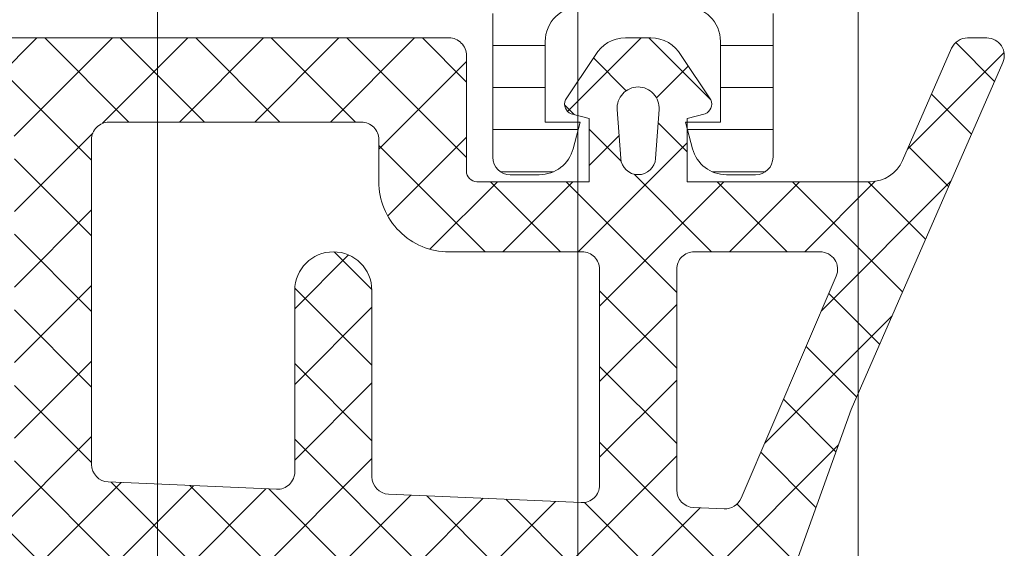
# Model space of a CAD drawing. Header units: millimetres. Extents: x 213386 to 506888, y 183055 to 450952.
# Tile 443 of 656: x 399566 to 399594, y 302144 to 302159. Entities that reach past the tile are written whole.
import ezdxf

# ---------------------------------------------------------------- set-up
doc = ezdxf.new("R2010")
doc.units = ezdxf.units.MM
doc.layers.add('FASÁDA DETAILNÍ', color=255, linetype='Continuous', lineweight=0)
pattern_1 = [(135, (397960.6382589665, 280090.7056870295), (-1.077630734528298, -1.077630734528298), []), (225, (397960.6382589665, 280090.7056870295), (1.077630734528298, -1.077630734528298), [])]

msp = doc.modelspace()

# ---------------------------------------------------------------- hatches: boundary and pattern name
at = {"layer": 'FASÁDA DETAILNÍ'}
h = msp.add_hatch(dxfattribs=at)
h.set_pattern_fill('LINIE', color=256, scale=1.2, angle=180, style=0)
h.set_pattern_definition([(180, (399592.5809322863, 302178.4992352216), (-1.469551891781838e-16, -1.2), [])])
edge = h.paths.add_edge_path()
edge.add_arc((399589.0462359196, 302160.5254627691), 0.2999999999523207, 89.9979246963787, 179.9979247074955)
edge.add_line((399588.7462359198, 302160.5254736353), (399588.7462072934, 302159.7151423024))
edge.add_arc((399588.2462099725, 302159.7151577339), 0.4999973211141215, 269.9976177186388, 359.99823167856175, ccw=False)
edge.add_line((399588.2461891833, 302159.2151604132), (399587.4051169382, 302159.2138398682))
edge.add_arc((399587.4051169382, 302159.0138398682), 0.1999999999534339, 89.99999998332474, 180.0000000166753)
edge.add_line((399587.2051169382, 302159.0138398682), (399587.2051169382, 302154.9138398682))
edge.add_arc((399586.7051169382, 302154.9138398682), 0.5, -90, 0, ccw=False)
edge.add_line((399586.7051169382, 302154.4138398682), (399585.8743677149, 302154.4138398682))
edge.add_arc((399585.8743677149, 302155.4138398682), 1, 194.9999999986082, 269.99999999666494, ccw=False)
edge.add_line((399584.9084418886, 302155.1550208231), (399584.7051169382, 302155.9138398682))
edge.add_line((399584.7051169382, 302155.9138398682), (399585.7051169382, 302155.9138398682))
edge.add_line((399585.7051169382, 302155.9138398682), (399585.7051169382, 302158.2138398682))
edge.add_arc((399584.700990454, 302158.2121306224), 1.004127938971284, 0.09753001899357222, 89.76591227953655)
edge.add_line((399584.7050929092, 302159.2162501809), (399581.705214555, 302159.2162501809))
edge.add_arc((399581.7092429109, 302158.2121308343), 1.004127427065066, 90.22985968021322, 179.9024820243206)
edge.add_line((399580.7051169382, 302158.2138398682), (399580.7051169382, 302155.9138398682))
edge.add_line((399580.7051169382, 302155.9138398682), (399581.7051169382, 302155.9138398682))
edge.add_line((399581.7051169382, 302155.9138398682), (399581.5017919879, 302155.1550208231))
edge.add_arc((399580.5358661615, 302155.4138398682), 1.00000000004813, 270.00000000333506, 345.0000000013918, ccw=False)
edge.add_line((399580.5358661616, 302154.4138398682), (399579.7051169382, 302154.4138398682))
edge.add_arc((399579.7051169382, 302154.9138398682), 0.5, 180, 270, ccw=False)
edge.add_line((399579.2051169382, 302154.9138398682), (399579.2051169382, 302159.0138398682))
edge.add_arc((399579.0009438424, 302159.0121113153), 0.2041804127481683, 0.4850610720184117, 88.84413107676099)
edge.add_line((399579.0050626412, 302159.2162501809), (399553.1636958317, 302159.2162731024))
edge.add_arc((399553.1637112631, 302159.7162704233), 0.4999973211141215, 179.9976177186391, 269.99823167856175, ccw=False)
edge.add_line((399552.6637139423, 302159.7162912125), (399552.6637425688, 302160.5266225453))
edge.add_arc((399552.3637425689, 302160.5266334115), 0.3000000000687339, 359.9979247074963, 449.9979246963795)
edge.add_line((399552.3637534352, 302160.8266334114), (399549.9637550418, 302160.8263883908))
edge.add_arc((399549.9637705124, 302161.326384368), 0.4999959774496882, 179.9976222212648, 269.99822718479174, ccw=False)
edge.add_line((399549.4637745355, 302161.3264051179), (399549.4639011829, 302164.8029466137))
edge.add_arc((399550.4537141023, 302164.6606001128), 0.9999960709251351, 57.270908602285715, 171.8163166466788, ccw=False)
edge.add_line((399550.9943794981, 302165.501833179), (399553.2779885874, 302164.1832807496))
edge.add_arc((399553.5280042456, 302164.6162844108), 0.4999999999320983, 239.9979280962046, 269.9978647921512)
edge.add_line((399553.5279856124, 302164.1162844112), (399587.882254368, 302164.1151980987))
edge.add_arc((399587.8822719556, 302164.6151980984), 0.500000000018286, 269.9979846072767, 299.9979213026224)
edge.add_line((399588.1322562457, 302164.1821763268), (399590.4159608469, 302165.5005633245))
edge.add_arc((399590.9565653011, 302164.6592910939), 0.9999960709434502, 8.179532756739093, 122.72494080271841, ccw=False)
edge.add_line((399591.9463885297, 302164.8015658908), (399591.9462618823, 302161.325024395))
edge.add_arc((399591.446265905, 302161.3250398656), 0.4999959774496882, 269.99762222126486, 359.99822718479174, ccw=False)
edge.add_line((399591.4462451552, 302160.8250438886), (399589.0462467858, 302160.8254627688))
edge = h.paths.add_edge_path(flags=16)
edge.add_line((399564.8551231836, 302161.0157383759), (399564.8551231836, 302162.3157324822))
edge.add_arc((399564.3551268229, 302162.3157361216), 0.4999963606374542, 359.9995829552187, 450.0004170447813)
edge.add_line((399564.3551231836, 302162.8157324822), (399555.5051292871, 302162.8157324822))
edge.add_arc((399555.5051256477, 302162.3157361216), 0.4999963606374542, 89.99958295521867, 180.0004170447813)
edge.add_line((399555.0051292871, 302162.3157324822), (399555.0051292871, 302161.015738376))
edge.add_arc((399555.5051292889, 302161.0157218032), 0.5000000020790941, 179.9981009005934, 269.9999997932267)
edge.add_line((399555.5051292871, 302160.5157218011), (399564.3551231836, 302160.5157218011))
edge.add_arc((399564.3551231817, 302161.0157218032), 0.5000000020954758, 270.0000002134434, 360.0018990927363)
edge = h.paths.add_edge_path(flags=16)
edge.add_arc((399575.0551292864, 302161.0157218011), 0.5, 270, 360)
edge.add_line((399575.5551292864, 302161.0157218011), (399575.5551292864, 302162.3157324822))
edge.add_arc((399575.0551292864, 302162.3157324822), 0.5, 0, 90)
edge.add_line((399575.0551292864, 302162.8157324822), (399566.3551231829, 302162.8157324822))
edge.add_arc((399566.3551231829, 302162.3157324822), 0.5, 90, 180)
edge.add_line((399565.8551231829, 302162.3157324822), (399565.8551231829, 302161.0157218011))
edge.add_arc((399566.3551231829, 302161.0157218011), 0.5, 180, 270)
edge.add_line((399566.3551231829, 302160.5157218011), (399575.0551292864, 302160.5157218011))
edge = h.paths.add_edge_path(flags=16)
edge.add_arc((399577.055125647, 302162.3157361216), 0.4999963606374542, 89.99958295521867, 180.0004170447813)
edge.add_line((399576.5551292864, 302162.3157324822), (399576.5551292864, 302161.015738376))
edge.add_arc((399577.0551292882, 302161.0157218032), 0.5000000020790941, 179.9981009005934, 269.9999997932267)
edge.add_line((399577.0551292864, 302160.5157218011), (399585.9051384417, 302160.5157218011))
edge.add_arc((399585.9051384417, 302161.0157065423), 0.4999847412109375, 270, 360)
edge.add_line((399586.4051231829, 302161.0157065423), (399586.4051231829, 302162.3157172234))
edge.add_arc((399585.9051079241, 302162.3157172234), 0.5000152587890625, 0, 90)
edge.add_line((399585.9051079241, 302162.8157324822), (399577.0551292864, 302162.8157324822))
h = msp.add_hatch(dxfattribs=at)
h.set_pattern_fill('ANSI37', color=256, scale=0.48, angle=90, style=0)
h.set_pattern_definition(pattern_1)
edge = h.paths.add_edge_path(flags=16)
edge.add_line((399582.8575962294, 302154.8805672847), (399582.7578522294, 302156.2734212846))
edge.add_arc((399583.356319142, 302156.3162787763), 0.5999995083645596, 89.99999165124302, 184.0960805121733, ccw=False)
edge.add_arc((399583.3563193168, 302156.3162787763), 0.5999995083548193, -4.096080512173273, 90.00000834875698, ccw=False)
edge.add_line((399583.9547862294, 302156.2734212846), (399583.8550422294, 302154.8805672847))
edge.add_arc((399583.3563192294, 302154.9162817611), 0.5000001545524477, 184.0960643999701, 355.90393560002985, ccw=False)
edge = h.paths.add_edge_path(flags=16)
edge.add_arc((399584.9563158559, 302151.7162736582), 0.4999996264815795, 89.99995719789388, 180.0000428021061, ccw=False)
edge.add_line((399584.9563162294, 302152.2162732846), (399588.5500012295, 302152.2162732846))
edge.add_arc((399588.5500012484, 302151.7162729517), 0.5000003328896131, -23.218026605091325, 90.00000216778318, ccw=False)
edge.add_line((399589.0095072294, 302151.5191572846), (399586.2936292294, 302145.1880552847))
edge.add_arc((399585.8341238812, 302145.3851712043), 0.4999998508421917, 267.4998893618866, 336.7819182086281, ccw=False)
edge.add_line((399585.8123132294, 302144.8856472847), (399584.9345062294, 302144.9239732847))
edge.add_arc((399584.9563157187, 302145.4234968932), 0.4999994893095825, 179.9999551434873, 267.50002088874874, ccw=False)
edge.add_line((399584.4563162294, 302145.4234972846), (399584.4563162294, 302151.7162732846))
edge = h.paths.add_edge_path(flags=16)
edge.add_line((399559.4023972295, 302146.3081112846), (399555.2537272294, 302155.2049642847))
edge.add_arc((399555.7068809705, 302155.4162734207), 0.4999998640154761, 89.99997033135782, 205.0000079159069, ccw=False)
edge.add_line((399555.7068812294, 302155.9162732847), (399565.0563162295, 302155.9162732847))
edge.add_arc((399565.056316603, 302155.4162736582), 0.4999996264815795, -4.280210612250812e-05, 90.00004280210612, ccw=False)
edge.add_line((399565.5563162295, 302155.4162732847), (399565.5563162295, 302146.2923502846))
edge.add_arc((399565.0563161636, 302146.2923504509), 0.5000000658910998, 267.4999727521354, 359.9999809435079, ccw=False)
edge.add_line((399565.0345062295, 302145.7928262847), (399559.8337422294, 302146.0198962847))
edge.add_arc((399559.8555519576, 302146.5194216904), 0.5000012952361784, 205.0000919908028, 267.50000253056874, ccw=False)
edge = h.paths.add_edge_path(flags=16)
edge.add_arc((399568.2563158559, 302155.4162736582), 0.4999996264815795, 89.99995719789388, 180.0000428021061, ccw=False)
edge.add_line((399568.2563162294, 302155.9162732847), (399575.4563162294, 302155.9162732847))
edge.add_arc((399575.4563166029, 302155.4162736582), 0.4999996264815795, -4.280210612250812e-05, 90.00004280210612, ccw=False)
edge.add_line((399575.9563162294, 302155.4162732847), (399575.9563162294, 302154.2162732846))
edge.add_arc((399577.9563147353, 302154.2162717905), 1.99999850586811, 179.9999571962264, 270.0000428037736)
edge.add_line((399577.9563162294, 302152.2162732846), (399581.7563162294, 302152.2162732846))
edge.add_arc((399581.7563166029, 302151.7162736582), 0.4999996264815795, -4.280210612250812e-05, 90.00004280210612, ccw=False)
edge.add_line((399582.2563162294, 302151.7162732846), (399582.2563162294, 302145.5632122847))
edge.add_arc((399581.7563161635, 302145.5632124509), 0.5000000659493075, 267.4999727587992, 359.999980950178, ccw=False)
edge.add_line((399581.7345062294, 302145.0636882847), (399576.2345062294, 302145.3038232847))
edge.add_arc((399576.2563157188, 302145.8033468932), 0.4999994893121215, 179.9999551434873, 267.5000208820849, ccw=False)
edge.add_line((399575.7563162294, 302145.8033472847), (399575.7563162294, 302151.1162732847))
edge.add_arc((399574.6563162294, 302151.1162732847), 1.099999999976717, 0, 180)
edge.add_line((399573.5563162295, 302151.1162732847), (399573.5563162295, 302145.9430622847))
edge.add_arc((399573.0563161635, 302145.943062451), 0.5000000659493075, 267.49997275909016, 359.9999809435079, ccw=False)
edge.add_line((399573.0345062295, 302145.4435382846), (399568.2345062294, 302145.6531112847))
edge.add_arc((399568.2563157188, 302146.1526348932), 0.4999994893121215, 179.9999551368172, 267.5000208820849, ccw=False)
edge.add_line((399567.7563162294, 302146.1526352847), (399567.7563162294, 302155.4162732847))
edge = h.paths.add_edge_path()
edge.add_line((399553.0432632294, 302154.0298162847), (399557.1411122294, 302145.2419502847))
edge.add_ellipse((399559.8600375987, 302146.5098077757), major_axis=(-3.000002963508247, 0), ratio=1, start_angle=25.00003062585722, end_angle=87.49994116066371)
edge.add_line((399559.7291762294, 302143.5126602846), (399560.3781262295, 302143.4843262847))
edge.add_ellipse((399560.3563167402, 302142.9848026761), major_axis=(-0.4999994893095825, 0), ratio=1, start_angle=179.9999551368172, end_angle=267.50002088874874, ccw=False)
edge.add_line((399560.8563162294, 302142.9848022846), (399560.8563162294, 302142.0162732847))
edge.add_ellipse((399560.9563161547, 302142.01627321), major_axis=(-0.09999992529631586, 0), ratio=1, start_angle=-4.278876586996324e-05, end_angle=90.00004278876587)
edge.add_line((399560.9563162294, 302141.9162732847), (399561.5563162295, 302141.9162732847))
edge.add_ellipse((399561.5563163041, 302142.01627321), major_axis=(-0.09999992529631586, 0), ratio=1, start_angle=89.99995721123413, end_angle=180.0000427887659)
edge.add_line((399561.6563162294, 302142.0162732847), (399561.6563162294, 302142.9193112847))
edge.add_ellipse((399562.1563162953, 302142.9193111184), major_axis=(-0.5000000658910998, 0), ratio=1, start_angle=267.4999727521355, end_angle=359.9999809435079, ccw=False)
edge.add_line((399562.1781262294, 302143.4188352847), (399571.0784202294, 302143.0249972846))
edge.add_ellipse((399571.0563161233, 302142.5254860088), major_axis=(-0.5000001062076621, 0), ratio=1, start_angle=179.9999170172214, end_angle=267.46623077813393, ccw=False)
edge.add_line((399571.5563162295, 302142.5254852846), (399571.5563162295, 302141.9162732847))
edge.add_ellipse((399571.6563161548, 302141.91627321), major_axis=(-0.0999999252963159, 0), ratio=1, start_angle=-4.28221165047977e-05, end_angle=90.00004278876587)
edge.add_line((399571.6563162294, 302141.8162732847), (399572.2563162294, 302141.8162732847))
edge.add_ellipse((399572.2563163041, 302141.91627321), major_axis=(-0.09999992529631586, 0), ratio=1, start_angle=89.99995721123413, end_angle=180.0000428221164)
edge.add_line((399572.3563162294, 302141.9162732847), (399572.3563162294, 302142.4458352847))
edge.add_ellipse((399572.8563167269, 302142.4458355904), major_axis=(-0.5000004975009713, 0), ratio=1, start_angle=-92.53369799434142, end_angle=3.5038035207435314e-05, ccw=False)
edge.add_line((399572.8784202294, 302142.9453472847), (399584.4186452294, 302142.4346912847))
edge.add_ellipse((399584.396835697, 302141.935166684), major_axis=(-0.5000004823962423, 0), ratio=1, start_angle=176.7829426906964, end_angle=267.50002091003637, ccw=False)
edge.add_line((399584.8960482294, 302141.9071072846), (399584.6074852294, 302136.7733642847))
edge.add_ellipse((399584.1970672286, 302136.8889197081), major_axis=(-0.4263754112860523, 0), ratio=1, start_angle=20.758972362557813, end_angle=164.2751455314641, ccw=False)
edge.add_line((399583.7983722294, 302136.7377962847), (399583.7996122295, 302136.9703992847))
edge.add_line((399583.7996122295, 302136.9703992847), (399584.0977502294, 302138.8529782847))
edge.add_line((399584.0977502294, 302138.8529782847), (399583.6973242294, 302141.7022632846))
edge.add_ellipse((399583.4002436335, 302141.6605126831), major_axis=(-0.2999999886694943, 0), ratio=1, start_angle=187.9997440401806, end_angle=304.5977463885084)
edge.add_ellipse((399584.9333570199, 302139.4379415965), major_axis=(-3.000047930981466, 0), ratio=1, start_angle=-55.40235871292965, end_angle=18.00842458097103)
edge.add_line((399582.0802782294, 302138.5104562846), (399582.7138542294, 302136.2555652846))
edge.add_ellipse((399583.4890667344, 302136.4164948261), major_axis=(-0.791740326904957, 0), ratio=1, start_angle=11.72768979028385, end_angle=83.20165374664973)
edge.add_line((399583.3953442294, 302135.6303212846), (399584.4535542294, 302135.6291002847))
edge.add_ellipse((399584.3244299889, 302136.8081865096), major_axis=(-1.186135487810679, 0), ratio=1, start_angle=96.2496781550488, end_angle=161.3444235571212)
edge.add_line((399585.4482442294, 302136.4287672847), (399586.5425772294, 302139.6701072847))
edge.add_line((399586.5425772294, 302139.6701072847), (399589.4323552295, 302147.7199022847))
edge.add_line((399589.4323552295, 302147.7199022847), (399593.7651642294, 302157.6177792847))
edge.add_ellipse((399593.3061552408, 302157.8160493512), major_axis=(-0.5000002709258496, 0), ratio=1, start_angle=156.6379505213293, end_angle=269.933423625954)
edge.add_line((399593.3067362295, 302158.3160492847), (399592.7600352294, 302158.3166842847))
edge.add_ellipse((399592.7594549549, 302157.8166841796), major_axis=(-0.5000004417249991, 0), ratio=1, start_angle=269.9335054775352, end_angle=336.0791754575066)
edge.add_line((399592.3024012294, 302158.0194212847), (399590.9006452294, 302154.8154182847))
edge.add_ellipse((399589.9845041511, 302155.2162726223), major_axis=(-0.9999993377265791, 0), ratio=1, start_angle=89.99994719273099, end_angle=156.3683852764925, ccw=False)
edge.add_line((399589.9845032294, 302154.2162732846), (399584.7565612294, 302154.2162732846))
edge.add_line((399584.7565612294, 302154.2162732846), (399584.7565522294, 302156.0157522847))
edge.add_line((399584.7565522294, 302156.0157522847), (399585.2713532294, 302156.1536942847))
edge.add_ellipse((399585.1565879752, 302156.4308483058), major_axis=(-0.2999756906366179, 0), ratio=1, start_angle=112.4937002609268, end_angle=202.5035666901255)
edge.add_line((399585.4337222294, 302156.5456612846), (399584.5845552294, 302157.8157882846))
edge.add_ellipse((399583.7186910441, 302157.3160675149), major_axis=(-0.9997207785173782, 0), ratio=1, start_angle=209.9907606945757, end_angle=270.0076118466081)
edge.add_line((399583.7185582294, 302158.3157882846), (399582.9941972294, 302158.3157572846))
edge.add_ellipse((399582.9944052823, 302157.3160194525), major_axis=(-0.9997378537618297, 0), ratio=1, start_angle=270.0119236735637, end_angle=330.0086750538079)
edge.add_line((399582.1285312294, 302157.8157572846), (399581.2793642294, 302156.5456612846))
edge.add_ellipse((399581.5565117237, 302156.4308493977), major_axis=(-0.2999875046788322, 0), ratio=1, start_angle=-22.50240615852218, end_angle=67.501396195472)
edge.add_line((399581.4417182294, 302156.1536942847), (399581.9565342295, 302156.0157222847))
edge.add_line((399581.9565342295, 302156.0157222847), (399581.9565422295, 302154.2162732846))
edge.add_line((399581.9565422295, 302154.2162732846), (399578.7563152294, 302154.2162732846))
edge.add_ellipse((399578.7563150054, 302154.5162730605), major_axis=(-0.2999997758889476, 0), ratio=1, start_angle=-4.281099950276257e-05, end_angle=90.00004278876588, ccw=False)
edge.add_line((399578.4563152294, 302154.5162732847), (399578.4563152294, 302157.8162692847))
edge.add_ellipse((399577.9563156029, 302157.8162696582), major_axis=(-0.4999996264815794, 0), ratio=1, start_angle=179.9999571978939, end_angle=270.0000428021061)
edge.add_line((399577.9563152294, 302158.3162692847), (399551.0586932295, 302158.3162692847))
edge.add_line((399551.0586932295, 302158.3162692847), (399550.1635752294, 302156.7658772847))
edge.add_ellipse((399550.5965877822, 302156.5158771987), major_axis=(-0.4999999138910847, 0), ratio=1, start_angle=-30.00001708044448, end_angle=89.99993665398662)
edge.add_line((399550.5965872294, 302156.0158772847), (399550.5965872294, 302154.3185062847))
edge.add_line((399550.5965872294, 302154.3185062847), (399552.5901092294, 302154.3185062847))
edge.add_ellipse((399552.590109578, 302153.8185060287), major_axis=(-0.5000002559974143, 0), ratio=1, start_angle=205.000128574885, end_angle=270.000039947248, ccw=False)
h = msp.add_hatch(dxfattribs=at)
h.set_pattern_fill('ANSI37', color=256, scale=0.48, angle=90, style=0)
h.set_pattern_definition(pattern_1)
edge = h.paths.add_edge_path(flags=16)
edge.add_line((399582.8575962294, 302154.8805671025), (399582.7578522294, 302156.2734211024))
edge.add_arc((399583.356319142, 302156.3162785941), 0.5999995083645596, 89.99999165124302, 184.0960805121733, ccw=False)
edge.add_arc((399583.3563193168, 302156.3162785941), 0.5999995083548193, -4.096080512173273, 90.00000834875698, ccw=False)
edge.add_line((399583.9547862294, 302156.2734211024), (399583.8550422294, 302154.8805671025))
edge.add_arc((399583.3563192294, 302154.9162815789), 0.5000001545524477, 184.0960643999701, 355.90393560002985, ccw=False)
edge = h.paths.add_edge_path(flags=16)
edge.add_arc((399584.9563158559, 302151.716273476), 0.4999996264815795, 89.99995719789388, 180.0000428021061, ccw=False)
edge.add_line((399584.9563162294, 302152.2162731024), (399588.5500012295, 302152.2162731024))
edge.add_arc((399588.5500012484, 302151.7162727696), 0.5000003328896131, -23.218026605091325, 90.00000216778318, ccw=False)
edge.add_line((399589.0095072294, 302151.5191571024), (399586.2936292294, 302145.1880551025))
edge.add_arc((399585.8341238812, 302145.3851710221), 0.4999998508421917, 267.4998893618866, 336.7819182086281, ccw=False)
edge.add_line((399585.8123132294, 302144.8856471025), (399584.9345062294, 302144.9239731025))
edge.add_arc((399584.9563157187, 302145.423496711), 0.4999994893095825, 179.9999551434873, 267.50002088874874, ccw=False)
edge.add_line((399584.4563162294, 302145.4234971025), (399584.4563162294, 302151.7162731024))
edge = h.paths.add_edge_path(flags=16)
edge.add_line((399559.4023972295, 302146.3081111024), (399555.2537272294, 302155.2049641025))
edge.add_arc((399555.7068809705, 302155.4162732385), 0.4999998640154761, 89.99997033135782, 205.0000079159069, ccw=False)
edge.add_line((399555.7068812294, 302155.9162731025), (399565.0563162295, 302155.9162731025))
edge.add_arc((399565.056316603, 302155.416273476), 0.4999996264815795, -4.280210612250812e-05, 90.00004280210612, ccw=False)
edge.add_line((399565.5563162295, 302155.4162731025), (399565.5563162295, 302146.2923501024))
edge.add_arc((399565.0563161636, 302146.2923502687), 0.5000000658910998, 267.4999727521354, 359.9999809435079, ccw=False)
edge.add_line((399565.0345062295, 302145.7928261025), (399559.8337422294, 302146.0198961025))
edge.add_arc((399559.8555519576, 302146.5194215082), 0.5000012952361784, 205.0000919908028, 267.50000253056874, ccw=False)
edge = h.paths.add_edge_path(flags=16)
edge.add_arc((399568.2563158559, 302155.416273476), 0.4999996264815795, 89.99995719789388, 180.0000428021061, ccw=False)
edge.add_line((399568.2563162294, 302155.9162731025), (399575.4563162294, 302155.9162731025))
edge.add_arc((399575.4563166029, 302155.416273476), 0.4999996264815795, -4.280210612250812e-05, 90.00004280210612, ccw=False)
edge.add_line((399575.9563162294, 302155.4162731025), (399575.9563162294, 302154.2162731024))
edge.add_arc((399577.9563147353, 302154.2162716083), 1.99999850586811, 179.9999571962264, 270.0000428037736)
edge.add_line((399577.9563162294, 302152.2162731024), (399581.7563162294, 302152.2162731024))
edge.add_arc((399581.7563166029, 302151.716273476), 0.4999996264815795, -4.280210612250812e-05, 90.00004280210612, ccw=False)
edge.add_line((399582.2563162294, 302151.7162731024), (399582.2563162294, 302145.5632121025))
edge.add_arc((399581.7563161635, 302145.5632122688), 0.5000000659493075, 267.4999727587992, 359.999980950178, ccw=False)
edge.add_line((399581.7345062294, 302145.0636881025), (399576.2345062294, 302145.3038231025))
edge.add_arc((399576.2563157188, 302145.803346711), 0.4999994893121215, 179.9999551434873, 267.5000208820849, ccw=False)
edge.add_line((399575.7563162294, 302145.8033471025), (399575.7563162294, 302151.1162731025))
edge.add_arc((399574.6563162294, 302151.1162731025), 1.099999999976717, 0, 180)
edge.add_line((399573.5563162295, 302151.1162731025), (399573.5563162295, 302145.9430621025))
edge.add_arc((399573.0563161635, 302145.9430622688), 0.5000000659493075, 267.49997275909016, 359.9999809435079, ccw=False)
edge.add_line((399573.0345062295, 302145.4435381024), (399568.2345062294, 302145.6531111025))
edge.add_arc((399568.2563157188, 302146.152634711), 0.4999994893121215, 179.9999551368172, 267.5000208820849, ccw=False)
edge.add_line((399567.7563162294, 302146.1526351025), (399567.7563162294, 302155.4162731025))
edge = h.paths.add_edge_path()
edge.add_line((399553.0432632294, 302154.0298161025), (399557.1411122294, 302145.2419501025))
edge.add_ellipse((399559.8600375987, 302146.5098075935), major_axis=(-3.000002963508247, 0), ratio=1, start_angle=25.00003062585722, end_angle=87.49994116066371)
edge.add_line((399559.7291762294, 302143.5126601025), (399560.3781262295, 302143.4843261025))
edge.add_ellipse((399560.3563167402, 302142.9848024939), major_axis=(-0.4999994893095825, 0), ratio=1, start_angle=179.9999551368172, end_angle=267.50002088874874, ccw=False)
edge.add_line((399560.8563162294, 302142.9848021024), (399560.8563162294, 302142.0162731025))
edge.add_ellipse((399560.9563161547, 302142.0162730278), major_axis=(-0.09999992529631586, 0), ratio=1, start_angle=-4.278876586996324e-05, end_angle=90.00004278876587)
edge.add_line((399560.9563162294, 302141.9162731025), (399561.5563162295, 302141.9162731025))
edge.add_ellipse((399561.5563163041, 302142.0162730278), major_axis=(-0.09999992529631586, 0), ratio=1, start_angle=89.99995721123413, end_angle=180.0000427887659)
edge.add_line((399561.6563162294, 302142.0162731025), (399561.6563162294, 302142.9193111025))
edge.add_ellipse((399562.1563162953, 302142.9193109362), major_axis=(-0.5000000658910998, 0), ratio=1, start_angle=267.4999727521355, end_angle=359.9999809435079, ccw=False)
edge.add_line((399562.1781262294, 302143.4188351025), (399571.0784202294, 302143.0249971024))
edge.add_ellipse((399571.0563161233, 302142.5254858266), major_axis=(-0.5000001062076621, 0), ratio=1, start_angle=179.9999170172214, end_angle=267.46623077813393, ccw=False)
edge.add_line((399571.5563162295, 302142.5254851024), (399571.5563162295, 302141.9162731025))
edge.add_ellipse((399571.6563161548, 302141.9162730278), major_axis=(-0.0999999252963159, 0), ratio=1, start_angle=-4.28221165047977e-05, end_angle=90.00004278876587)
edge.add_line((399571.6563162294, 302141.8162731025), (399572.2563162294, 302141.8162731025))
edge.add_ellipse((399572.2563163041, 302141.9162730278), major_axis=(-0.09999992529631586, 0), ratio=1, start_angle=89.99995721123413, end_angle=180.0000428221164)
edge.add_line((399572.3563162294, 302141.9162731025), (399572.3563162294, 302142.4458351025))
edge.add_ellipse((399572.8563167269, 302142.4458354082), major_axis=(-0.5000004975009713, 0), ratio=1, start_angle=-92.53369799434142, end_angle=3.5038035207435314e-05, ccw=False)
edge.add_line((399572.8784202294, 302142.9453471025), (399584.4186452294, 302142.4346911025))
edge.add_ellipse((399584.396835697, 302141.9351665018), major_axis=(-0.5000004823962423, 0), ratio=1, start_angle=176.7829426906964, end_angle=267.50002091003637, ccw=False)
edge.add_line((399584.8960482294, 302141.9071071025), (399584.6074852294, 302136.7733641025))
edge.add_ellipse((399584.1970672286, 302136.888919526), major_axis=(-0.4263754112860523, 0), ratio=1, start_angle=20.758972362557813, end_angle=164.2751455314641, ccw=False)
edge.add_line((399583.7983722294, 302136.7377961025), (399583.7996122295, 302136.9703991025))
edge.add_line((399583.7996122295, 302136.9703991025), (399584.0977502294, 302138.8529781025))
edge.add_line((399584.0977502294, 302138.8529781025), (399583.6973242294, 302141.7022631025))
edge.add_ellipse((399583.4002436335, 302141.6605125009), major_axis=(-0.2999999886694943, 0), ratio=1, start_angle=187.9997440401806, end_angle=304.5977463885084)
edge.add_ellipse((399584.9333570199, 302139.4379414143), major_axis=(-3.000047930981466, 0), ratio=1, start_angle=-55.40235871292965, end_angle=18.00842458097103)
edge.add_line((399582.0802782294, 302138.5104561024), (399582.7138542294, 302136.2555651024))
edge.add_ellipse((399583.4890667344, 302136.4164946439), major_axis=(-0.791740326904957, 0), ratio=1, start_angle=11.72768979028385, end_angle=83.20165374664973)
edge.add_line((399583.3953442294, 302135.6303211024), (399584.4535542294, 302135.6291001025))
edge.add_ellipse((399584.3244299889, 302136.8081863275), major_axis=(-1.186135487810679, 0), ratio=1, start_angle=96.2496781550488, end_angle=161.3444235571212)
edge.add_line((399585.4482442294, 302136.4287671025), (399586.5425772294, 302139.6701071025))
edge.add_line((399586.5425772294, 302139.6701071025), (399589.4323552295, 302147.7199021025))
edge.add_line((399589.4323552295, 302147.7199021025), (399593.7651642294, 302157.6177791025))
edge.add_ellipse((399593.3061552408, 302157.816049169), major_axis=(-0.5000002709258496, 0), ratio=1, start_angle=156.6379505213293, end_angle=269.933423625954)
edge.add_line((399593.3067362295, 302158.3160491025), (399592.7600352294, 302158.3166841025))
edge.add_ellipse((399592.7594549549, 302157.8166839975), major_axis=(-0.5000004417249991, 0), ratio=1, start_angle=269.9335054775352, end_angle=336.0791754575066)
edge.add_line((399592.3024012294, 302158.0194211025), (399590.9006452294, 302154.8154181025))
edge.add_ellipse((399589.9845041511, 302155.2162724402), major_axis=(-0.9999993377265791, 0), ratio=1, start_angle=89.99994719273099, end_angle=156.3683852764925, ccw=False)
edge.add_line((399589.9845032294, 302154.2162731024), (399584.7565612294, 302154.2162731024))
edge.add_line((399584.7565612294, 302154.2162731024), (399584.7565522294, 302156.0157521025))
edge.add_line((399584.7565522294, 302156.0157521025), (399585.2713532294, 302156.1536941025))
edge.add_ellipse((399585.1565879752, 302156.4308481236), major_axis=(-0.2999756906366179, 0), ratio=1, start_angle=112.4937002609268, end_angle=202.5035666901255)
edge.add_line((399585.4337222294, 302156.5456611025), (399584.5845552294, 302157.8157881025))
edge.add_ellipse((399583.7186910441, 302157.3160673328), major_axis=(-0.9997207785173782, 0), ratio=1, start_angle=209.9907606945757, end_angle=270.0076118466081)
edge.add_line((399583.7185582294, 302158.3157881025), (399582.9941972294, 302158.3157571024))
edge.add_ellipse((399582.9944052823, 302157.3160192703), major_axis=(-0.9997378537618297, 0), ratio=1, start_angle=270.0119236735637, end_angle=330.0086750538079)
edge.add_line((399582.1285312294, 302157.8157571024), (399581.2793642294, 302156.5456611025))
edge.add_ellipse((399581.5565117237, 302156.4308492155), major_axis=(-0.2999875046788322, 0), ratio=1, start_angle=-22.50240615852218, end_angle=67.501396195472)
edge.add_line((399581.4417182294, 302156.1536941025), (399581.9565342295, 302156.0157221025))
edge.add_line((399581.9565342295, 302156.0157221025), (399581.9565422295, 302154.2162731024))
edge.add_line((399581.9565422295, 302154.2162731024), (399578.7563152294, 302154.2162731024))
edge.add_ellipse((399578.7563150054, 302154.5162728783), major_axis=(-0.2999997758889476, 0), ratio=1, start_angle=-4.281099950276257e-05, end_angle=90.00004278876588, ccw=False)
edge.add_line((399578.4563152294, 302154.5162731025), (399578.4563152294, 302157.8162691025))
edge.add_ellipse((399577.9563156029, 302157.816269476), major_axis=(-0.4999996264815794, 0), ratio=1, start_angle=179.9999571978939, end_angle=270.0000428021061)
edge.add_line((399577.9563152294, 302158.3162691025), (399551.0586932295, 302158.3162691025))
edge.add_line((399551.0586932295, 302158.3162691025), (399550.1635752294, 302156.7658771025))
edge.add_ellipse((399550.5965877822, 302156.5158770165), major_axis=(-0.4999999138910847, 0), ratio=1, start_angle=-30.00001708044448, end_angle=89.99993665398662)
edge.add_line((399550.5965872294, 302156.0158771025), (399550.5965872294, 302154.3185061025))
edge.add_line((399550.5965872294, 302154.3185061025), (399552.5901092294, 302154.3185061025))
edge.add_ellipse((399552.590109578, 302153.8185058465), major_axis=(-0.5000002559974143, 0), ratio=1, start_angle=205.000128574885, end_angle=270.000039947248, ccw=False)

# ---------------------------------------------------------------- linework, layer by layer
for p, q in [((399569.6382310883, 302119.0417735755), (399569.6382310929, 307967.1544280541)), ((399569.6382310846, 302119.0417735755), (399569.6382310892, 307967.1544280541)), ((399581.6382310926, 307967.1544280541), (399581.638231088, 302119.0417735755)), ((399581.6382310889, 307967.1544280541), (399581.6382310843, 302119.0417735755)), ((399589.638231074, 284297.1544280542), (399589.6382310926, 307967.1544280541)), ((399589.6382310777, 293752.6545279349), (399589.6382310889, 307967.1544280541)), ((399569.6382294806, 302119.0417735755), (399569.6382274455, 303317.1544282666)), ((399581.6382274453, 303317.1544282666), (399581.6382294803, 302119.0417735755)), ((399589.6382310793, 301177.6545368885), (399589.6382274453, 303317.1544282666))]:
    msp.add_line(p, q, dxfattribs=at)
for points in [[(399581.705214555, 302159.2162501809, 0.4125410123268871), (399580.7051169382, 302158.2138398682), (399580.7051169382, 302155.9138398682), (399581.7051169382, 302155.9138398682), (399581.5017919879, 302155.1550208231, -0.3394542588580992), (399580.5358661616, 302154.4138398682), (399579.7051169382, 302154.4138398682, -0.414213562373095), (399579.2051169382, 302154.9138398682), (399579.2051169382, 302159.0138398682, 0.4058498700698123)], [(399587.2051169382, 302159.0138398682), (399587.2051169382, 302154.9138398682, -0.414213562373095), (399586.7051169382, 302154.4138398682), (399585.8743677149, 302154.4138398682, -0.3394542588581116), (399584.9084418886, 302155.1550208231), (399584.7051169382, 302155.9138398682), (399585.7051169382, 302155.9138398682), (399585.7051169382, 302158.2138398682, 0.4125193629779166), (399584.7050929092, 302159.2162501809)]]:
    msp.add_lwpolyline(points, format="xyb", dxfattribs=at)
at = {"layer": 'FASÁDA DETAILNÍ', "extrusion": (0, 0, -1)}
for points in [[(-399586.5425772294, 302139.6701072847), (-399589.4323552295, 302147.7199022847), (-399593.7651642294, 302157.6177792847), (-399593.7651642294, 302157.6177792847, -0.538982), (-399593.3067362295, 302158.3160492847), (-399592.7600352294, 302158.3166842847), (-399592.7600352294, 302158.3166842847, -0.296905), (-399592.3024012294, 302158.0194212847), (-399590.9006452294, 302154.8154182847), (-399590.9006452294, 302154.8154182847, 0.297963), (-399589.9845032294, 302154.2162732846), (-399584.7565612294, 302154.2162732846), (-399584.7565522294, 302156.0157522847), (-399585.2713532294, 302156.1536942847), (-399585.2713532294, 302156.1536942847, -0.414264), (-399585.4337222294, 302156.5456612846), (-399584.5845552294, 302157.8157882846), (-399584.5845552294, 302157.8157882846, -0.268028), (-399583.7185582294, 302158.3157882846), (-399582.9941972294, 302158.3157572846), (-399582.9941972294, 302158.3157572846, -0.267934), (-399582.1285312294, 302157.8157572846), (-399581.2793642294, 302156.5456612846), (-399581.2793642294, 302156.5456612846, -0.414233), (-399581.4417182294, 302156.1536942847), (-399581.9565342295, 302156.0157222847), (-399581.9565422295, 302154.2162732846), (-399578.7563152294, 302154.2162732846), (-399578.7563152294, 302154.2162732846, 0.414214), (-399578.4563152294, 302154.5162732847), (-399578.4563152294, 302157.8162692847), (-399578.4563152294, 302157.8162692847, -0.414214), (-399577.9563152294, 302158.3162692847), (-399551.0586932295, 302158.3162692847)], [(-399586.5425772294, 302139.6701071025), (-399589.4323552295, 302147.7199021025), (-399593.7651642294, 302157.6177791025), (-399593.7651642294, 302157.6177791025, -0.538982), (-399593.3067362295, 302158.3160491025), (-399592.7600352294, 302158.3166841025), (-399592.7600352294, 302158.3166841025, -0.296905), (-399592.3024012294, 302158.0194211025), (-399590.9006452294, 302154.8154181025), (-399590.9006452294, 302154.8154181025, 0.297963), (-399589.9845032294, 302154.2162731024), (-399584.7565612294, 302154.2162731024), (-399584.7565522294, 302156.0157521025), (-399585.2713532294, 302156.1536941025), (-399585.2713532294, 302156.1536941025, -0.414264), (-399585.4337222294, 302156.5456611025), (-399584.5845552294, 302157.8157881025), (-399584.5845552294, 302157.8157881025, -0.268028), (-399583.7185582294, 302158.3157881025), (-399582.9941972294, 302158.3157571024), (-399582.9941972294, 302158.3157571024, -0.267934), (-399582.1285312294, 302157.8157571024), (-399581.2793642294, 302156.5456611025), (-399581.2793642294, 302156.5456611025, -0.414233), (-399581.4417182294, 302156.1536941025), (-399581.9565342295, 302156.0157221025), (-399581.9565422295, 302154.2162731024), (-399578.7563152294, 302154.2162731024), (-399578.7563152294, 302154.2162731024, 0.414214), (-399578.4563152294, 302154.5162731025), (-399578.4563152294, 302157.8162691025), (-399578.4563152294, 302157.8162691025, -0.414214), (-399577.9563152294, 302158.3162691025), (-399551.0586932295, 302158.3162691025)]]:
    msp.add_lwpolyline(points, format="xyb", dxfattribs=at)
at = {"layer": 'FASÁDA DETAILNÍ'}
for points in [[(399582.8575962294, 302154.8805672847), (399582.7578522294, 302156.2734212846), (399582.7578522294, 302156.2734212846, -0.435311), (399583.3563192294, 302156.9162782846, -0.435311), (399583.9547862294, 302156.2734212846), (399583.8550422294, 302154.8805672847), (399583.8550422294, 302154.8805672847, -0.930949), (399582.8575962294, 302154.8805672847)], [(399582.8575962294, 302154.8805671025), (399582.7578522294, 302156.2734211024), (399582.7578522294, 302156.2734211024, -0.435311), (399583.3563192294, 302156.9162781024, -0.435311), (399583.9547862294, 302156.2734211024), (399583.8550422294, 302154.8805671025), (399583.8550422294, 302154.8805671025, -0.930949), (399582.8575962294, 302154.8805671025)], [(399567.7563162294, 302155.4162732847, -0.414214), (399568.2563162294, 302155.9162732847), (399575.4563162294, 302155.9162732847), (399575.4563162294, 302155.9162732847, -0.414214), (399575.9563162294, 302155.4162732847), (399575.9563162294, 302154.2162732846), (399575.9563162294, 302154.2162732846, 0.414214), (399577.9563162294, 302152.2162732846), (399581.7563162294, 302152.2162732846), (399581.7563162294, 302152.2162732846, -0.414214), (399582.2563162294, 302151.7162732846), (399582.2563162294, 302145.5632122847), (399582.2563162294, 302145.5632122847, -0.427052), (399581.7345062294, 302145.0636882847), (399576.2345062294, 302145.3038232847), (399576.2345062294, 302145.3038232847, -0.401491), (399575.7563162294, 302145.8033472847), (399575.7563162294, 302151.1162732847), (399575.7563162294, 302151.1162732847, 1), (399573.5563162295, 302151.1162732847), (399573.5563162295, 302145.9430622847), (399573.5563162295, 302145.9430622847, -0.427052), (399573.0345062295, 302145.4435382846), (399568.2345062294, 302145.6531112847), (399568.2345062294, 302145.6531112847, -0.401491), (399567.7563162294, 302146.1526352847), (399567.7563162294, 302155.4162732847)], [(399567.7563162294, 302155.4162731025, -0.414214), (399568.2563162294, 302155.9162731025), (399575.4563162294, 302155.9162731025), (399575.4563162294, 302155.9162731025, -0.414214), (399575.9563162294, 302155.4162731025), (399575.9563162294, 302154.2162731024), (399575.9563162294, 302154.2162731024, 0.414214), (399577.9563162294, 302152.2162731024), (399581.7563162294, 302152.2162731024), (399581.7563162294, 302152.2162731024, -0.414214), (399582.2563162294, 302151.7162731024), (399582.2563162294, 302145.5632121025), (399582.2563162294, 302145.5632121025, -0.427052), (399581.7345062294, 302145.0636881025), (399576.2345062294, 302145.3038231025), (399576.2345062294, 302145.3038231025, -0.401491), (399575.7563162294, 302145.8033471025), (399575.7563162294, 302151.1162731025), (399575.7563162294, 302151.1162731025, 1), (399573.5563162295, 302151.1162731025), (399573.5563162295, 302145.9430621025), (399573.5563162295, 302145.9430621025, -0.427052), (399573.0345062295, 302145.4435381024), (399568.2345062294, 302145.6531111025), (399568.2345062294, 302145.6531111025, -0.401491), (399567.7563162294, 302146.1526351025), (399567.7563162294, 302155.4162731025)], [(399584.4563162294, 302151.7162732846, -0.414214), (399584.9563162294, 302152.2162732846), (399588.5500012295, 302152.2162732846), (399588.5500012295, 302152.2162732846, -0.538546), (399589.0095072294, 302151.5191572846), (399586.2936292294, 302145.1880552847), (399586.2936292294, 302145.1880552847, -0.311858), (399585.8123132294, 302144.8856472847), (399584.9345062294, 302144.9239732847), (399584.9345062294, 302144.9239732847, -0.401491), (399584.4563162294, 302145.4234972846), (399584.4563162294, 302151.7162732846)], [(399584.4563162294, 302151.7162731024, -0.414214), (399584.9563162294, 302152.2162731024), (399588.5500012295, 302152.2162731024), (399588.5500012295, 302152.2162731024, -0.538546), (399589.0095072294, 302151.5191571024), (399586.2936292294, 302145.1880551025), (399586.2936292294, 302145.1880551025, -0.311858), (399585.8123132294, 302144.8856471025), (399584.9345062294, 302144.9239731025), (399584.9345062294, 302144.9239731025, -0.401491), (399584.4563162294, 302145.4234971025), (399584.4563162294, 302151.7162731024)]]:
    msp.add_lwpolyline(points, format="xyb", close=True, dxfattribs=at)

doc.saveas('drawing.dxf')
